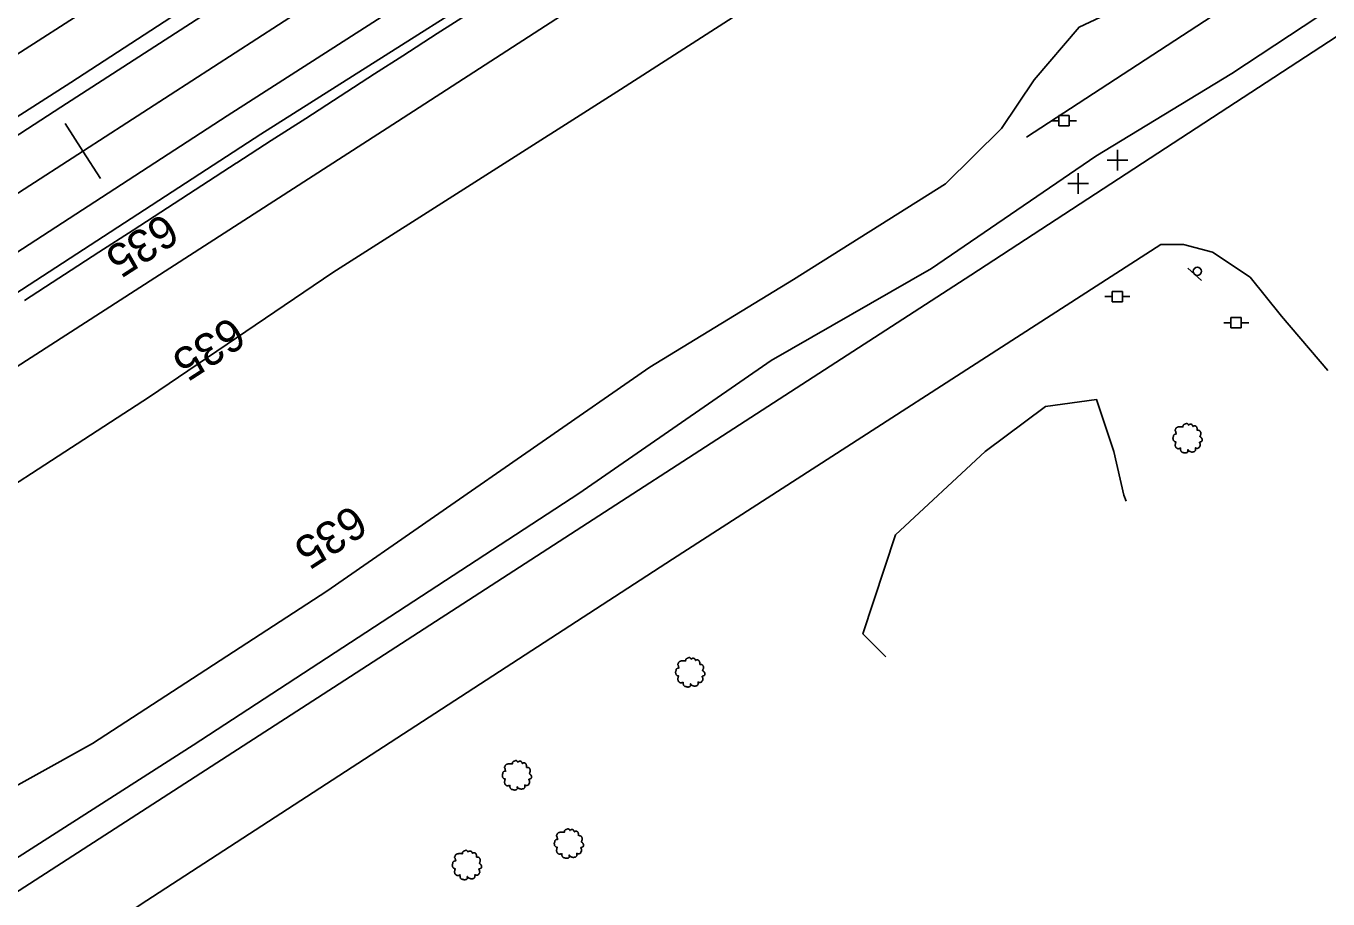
# Model space of a CAD drawing. Extents: x 1901471 to 1963503, y 756461 to 799997.
# Drawn here: x 1918819 to 1919136.8, y 766114.7 to 766327.6 of the extents above; entities that cross this region are included whole.
import ezdxf

# ---------------------------------------------------------------- set-up
doc = ezdxf.new("R2010")
doc.units = 0
for name, color, linetype in [('Default', 7, 'Continuous'), ('RD_DTM_BkLn1', 7, 'Continuous'), ('RD_EX_Bldg', 7, 'Continuous'), ('RD_EX_BldgApp', 7, 'Continuous'), ('RD_EX_Fence_Other', 7, 'Continuous'), ('RD_EX_H2O', 7, 'Continuous'), ('RD_EX_Misc', 7, 'Continuous'), ('RD_EX_Road', 7, 'Continuous'), ('RD_EX_UT', 7, 'Continuous'), ('RD_EX_VEG', 7, 'Continuous'), ('RD_HC_Cl', 7, 'Continuous'), ('RD_HC_Data_Tic', 7, 'Continuous'), ('RD_HC_TX_Sta50', 7, 'Continuous')]:
    doc.layers.add(name, color=color, linetype=linetype)

# ---------------------------------------------------------------- blocks, each defined once
blk = doc.blocks.new('PP')
at = {"layer": 'RD_EX_UT'}
for p, q in [((2.490916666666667, 2.5090833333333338), (-2.5090833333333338, 2.5090833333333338)), ((-2.5090833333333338, 2.5090833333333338), (-2.5090833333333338, -2.490916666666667)), ((2.490916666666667, -2.490916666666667), (2.490916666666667, 2.5090833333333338)), ((-5.940166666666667, -0.053333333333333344), (-2.4710000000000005, -0.053333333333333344)), ((-2.5090833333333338, -2.490916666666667), (2.490916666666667, -2.490916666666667)), ((2.4194166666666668, -0.053333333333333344), (6.0598333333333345, -0.053333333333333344))]:
    blk.add_line(p, q, dxfattribs=at)
blk = doc.blocks.new('T2')
at = {"layer": 'RD_EX_VEG'}
for points in [[(0.05233333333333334, 7.213166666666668), (-0.24750000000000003, 7.238166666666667), (-0.5723333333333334, 7.138166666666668), (-0.8222500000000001, 7.038250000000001), (-1.0471666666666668, 6.963250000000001), (-1.2720833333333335, 6.863250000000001), (-1.5719166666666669, 6.688416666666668), (-1.7968333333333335, 6.488416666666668), (-1.9218333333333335, 6.2385833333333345), (-1.9718333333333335, 6.013666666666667), (-2.0217500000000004, 5.738833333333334), (-2.0217500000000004, 5.563833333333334), (-2.146666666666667, 5.538833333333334), (-2.296666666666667, 5.563833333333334), (-2.5465000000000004, 5.638833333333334), (-2.796416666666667, 5.638833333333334), (-3.0463333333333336, 5.638833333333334), (-3.3961666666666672, 5.613833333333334), (-3.7460000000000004, 5.613833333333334), (-4.020833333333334, 5.563833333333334), (-4.345750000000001, 5.513916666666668), (-4.720583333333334, 5.389000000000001), (-5.0704166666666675, 5.264000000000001), (-5.37025, 5.014083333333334), (-5.620166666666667, 4.539333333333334), (-5.745166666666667, 4.189500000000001), (-5.895083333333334, 3.9395833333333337), (-5.745166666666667, 3.489833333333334), (-5.570166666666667, 3.139916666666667), (-5.545250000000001, 2.9400000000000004), (-5.470250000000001, 2.5152500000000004), (-5.37025, 2.2903333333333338), (-5.245333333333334, 2.0903333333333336), (-5.320250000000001, 2.065416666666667), (-5.695166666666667, 2.015416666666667), (-5.995000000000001, 1.9155000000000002), (-6.419833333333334, 1.6905833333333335), (-6.644750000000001, 1.465666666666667), (-6.744750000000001, 1.1407500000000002), (-6.769666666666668, 0.7909166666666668), (-6.869583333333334, 0.5910833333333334), (-6.944583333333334, 0.3161666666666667), (-6.969583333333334, 0.2411666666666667), (-7.019583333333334, -0.08366666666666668), (-6.9195833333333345, -0.5335000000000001), (-6.894583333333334, -0.8833333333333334), (-6.769666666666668, -1.1082500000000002), (-6.619750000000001, -1.2830833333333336), (-6.444833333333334, -1.5330000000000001), (-6.045000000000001, -1.7579166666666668), (-5.7201666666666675, -1.8579166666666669), (-5.520250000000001, -1.8828333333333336), (-5.695166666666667, -2.382666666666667), (-5.745166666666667, -2.7325000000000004), (-5.870083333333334, -3.132333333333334), (-5.870083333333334, -3.2072500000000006), (-5.920000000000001, -3.682083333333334), (-5.770166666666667, -4.007000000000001), (-5.695166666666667, -4.38175), (-5.520250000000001, -4.606666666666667), (-5.245333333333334, -4.906583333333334), (-4.9205000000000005, -5.131416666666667), (-4.420666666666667, -5.256416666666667), (-4.020833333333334, -5.231416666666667), (-3.4460833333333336, -5.056500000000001), (-3.1962500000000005, -4.9815000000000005), (-3.2212500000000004, -5.156416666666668), (-3.1962500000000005, -5.531333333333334), (-3.1962500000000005, -5.956083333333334), (-3.0463333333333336, -6.280916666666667), (-2.946333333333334, -6.555833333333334), (-2.796416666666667, -6.805750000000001), (-2.4715000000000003, -7.030583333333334), (-2.07175, -7.1055833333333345), (-1.6469166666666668, -7.2555000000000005), (-1.1970833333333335, -7.330500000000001), (-0.6973333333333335, -7.355500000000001), (-0.09758333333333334, -7.205583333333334), (0.17725000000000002, -7.080583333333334), (0.27725000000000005, -6.905666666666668), (0.47716666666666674, -6.530833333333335), (0.4271666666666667, -6.3059166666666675), (0.4521666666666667, -5.706166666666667), (0.5520833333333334, -5.881166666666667), (0.7270833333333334, -6.231000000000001), (1.2268333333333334, -6.530833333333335), (1.626666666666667, -6.705750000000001), (2.101416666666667, -6.8557500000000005), (2.4013333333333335, -6.930666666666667), (2.8760833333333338, -6.8557500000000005), (3.2510000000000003, -6.780750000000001), (3.6257500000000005, -6.655750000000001), (3.9256666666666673, -6.380916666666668), (4.100583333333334, -6.106000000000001), (4.1505833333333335, -5.831166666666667), (4.2255, -5.456333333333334), (4.275500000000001, -5.281416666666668)], [(4.275500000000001, -5.281416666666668), (4.200583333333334, -5.106416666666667), (4.1505833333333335, -4.856583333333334), (4.2255, -4.881583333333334), (4.4004166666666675, -4.931583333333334), (4.675333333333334, -5.056500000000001), (4.900250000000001, -5.131416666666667), (5.225083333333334, -5.106416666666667), (5.500000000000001, -5.006500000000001), (5.949750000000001, -4.731583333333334), (6.224666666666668, -4.256833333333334), (6.499500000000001, -3.8570000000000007), (6.5745000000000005, -3.5321666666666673), (6.524500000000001, -3.3072500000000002), (6.499500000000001, -2.8075000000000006), (6.299583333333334, -2.5575833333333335), (6.249583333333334, -2.432666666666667), (6.1496666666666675, -2.0328333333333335), (6.224666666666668, -1.9828333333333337), (6.499500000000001, -1.9328333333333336), (6.874333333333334, -1.8079166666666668), (7.149250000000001, -1.6830000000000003), (7.374166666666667, -1.5080000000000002), (7.449083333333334, -1.2830833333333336), (7.424166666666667, -0.8833333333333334), (7.4740833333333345, -0.48350000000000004), (7.399166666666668, -0.3335), (7.299166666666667, -0.1836666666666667), (7.224166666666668, 0.016333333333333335), (7.074250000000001, 0.16616666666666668), (6.974333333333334, 0.3161666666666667), (6.874333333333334, 0.41608333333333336), (6.749416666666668, 0.5660833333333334), (6.5745000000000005, 0.6910000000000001), (6.424583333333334, 0.7410000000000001), (6.374583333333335, 0.8909166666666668), (6.524500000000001, 1.0908333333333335), (6.5745000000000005, 1.1907500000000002), (6.599416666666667, 1.4156666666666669), (6.824416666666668, 1.7655000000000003), (6.874333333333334, 2.1653333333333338), (6.824416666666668, 2.590166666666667), (6.774416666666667, 2.8650833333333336), (6.624416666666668, 3.139916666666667), (6.424583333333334, 3.3898333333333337), (6.299583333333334, 3.5647500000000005), (6.124666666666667, 3.689666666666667), (5.799833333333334, 3.814666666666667), (5.549916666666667, 3.864583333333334), (5.200083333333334, 3.864583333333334), (5.000166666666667, 3.9145833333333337), (5.025166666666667, 3.964583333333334), (5.025166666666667, 4.1145000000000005), (5.025166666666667, 4.389416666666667), (4.950166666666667, 4.839166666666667), (4.800250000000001, 5.339), (4.800250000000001, 5.364000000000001), (4.7002500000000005, 5.613833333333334), (4.475416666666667, 5.813750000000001), (4.3005, 5.913666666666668), (4.100583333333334, 6.038666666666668), (3.850666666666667, 6.063666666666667), (3.5508333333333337, 6.063666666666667), (3.2759166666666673, 6.013666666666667), (3.0760000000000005, 5.913666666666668), (2.9010833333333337, 5.788750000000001), (2.8260833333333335, 5.938666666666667), (2.726166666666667, 6.2385833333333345), (2.676166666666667, 6.3885000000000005), (2.52625, 6.563416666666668), (2.301416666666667, 6.7633333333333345), (1.8515000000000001, 6.888250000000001), (1.2268333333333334, 6.813333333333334), (0.9269166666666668, 6.613416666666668), (0.7770000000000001, 6.438500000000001), (0.7270833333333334, 6.563416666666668), (0.5270833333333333, 6.7633333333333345), (0.4271666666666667, 6.938250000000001), (0.25225000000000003, 7.063250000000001), (0.10233333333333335, 7.163166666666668), (0.0023333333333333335, 7.213166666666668)]]:
    blk.add_spline(points, degree=3, dxfattribs=at)
blk = doc.blocks.new('MSP')
at = {"layer": 'RD_EX_Misc'}
for p, q in [((-5.000000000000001, 0), (5.000000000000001, 0)), ((0, -5.000000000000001), (0, 5.000000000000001))]:
    blk.add_line(p, q, dxfattribs=at)
blk = doc.blocks.new('SIGN')
at = {"layer": 'RD_EX_BldgApp'}
blk.add_line((-4.517166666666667, -2.0245), (4.482833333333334, -2.0245), dxfattribs=at)
blk.add_circle((-1.0416666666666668e-05, -2.0833333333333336e-05), 2.0000000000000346, dxfattribs=at)

msp = doc.modelspace()

# ---------------------------------------------------------------- linework, layer by layer
at = {"layer": 'RD_DTM_BkLn1'}
msp.add_lwpolyline([(1918818.6741860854, 766260.6735409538), (1918827.0659467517, 766266.1094022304), (1918828.397824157, 766266.9721414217), (1918836.7890655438, 766272.4067367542), (1918845.1803069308, 766277.8413320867), (1918853.571548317, 766283.2759274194), (1918861.9627897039, 766288.7105227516), (1918870.3540310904, 766294.1451180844), (1918870.4980613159, 766294.2383993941), (1918878.8973518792, 766299.6592481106), (1918887.296642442, 766305.0800968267), (1918895.6959330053, 766310.5009455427), (1918904.0952235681, 766315.9217942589), (1918910.970466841, 766320.3590325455), (1918919.396469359, 766325.7401778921), (1918927.8224718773, 766331.1213232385)], dxfattribs=at)
at = {"layer": 'RD_EX_Fence_Other'}
for points in [[(1918791.4600000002, 766304.4500000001), (1918859.0200000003, 766347.7800000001), (1918926.5900000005, 766391.6000000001), (1918993.5000000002, 766434.6000000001), (1919060.0900000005, 766478.1000000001), (1919129.4500000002, 766521.2600000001), (1919208.4300000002, 766572.9200000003), (1919275.0200000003, 766616.2400000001), (1919288.5600000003, 766625.1400000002), (1919368.7200000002, 766677.07), (1919490.0100000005, 766755.55), (1919597.8000000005, 766824.1500000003), (1919718.6900000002, 766902.2300000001), (1919812.1700000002, 766963.3800000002), (1919906.8700000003, 767023.9200000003), (1919999.9500000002, 767084.8700000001), (1920092.4300000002, 767144.4100000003), (1920185.5200000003, 767204.55), (1920208.6900000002, 767220.3700000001), (1920218.1600000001, 767227.82), (1920227.8300000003, 767235.2700000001)], [(1919063.1600000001, 766300.4600000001), (1919133.7100000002, 766346.5000000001), (1919183.9100000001, 766378.8), (1919244.4700000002, 766418.1200000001), (1919295.0300000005, 766450.5400000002), (1919412.0300000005, 766527.9200000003), (1919566.0200000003, 766626.2100000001), (1919570.3500000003, 766621.8500000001), (1919628.3100000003, 766659.0300000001), (1919686.0200000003, 766696.4700000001)]]:
    msp.add_lwpolyline(points, dxfattribs=at)
at = {"layer": 'RD_EX_H2O'}
for points in [[(1918816.6100000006, 766244.3700000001), (1918909.6700000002, 766304.3400000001), (1918989.7200000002, 766356.1300000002), (1919028.7300000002, 766381.2500000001), (1919091.8600000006, 766423.0300000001), (1919145.6700000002, 766456.3600000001), (1919202.0300000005, 766490.6400000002), (1919246.6200000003, 766519.1900000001), (1919312.6000000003, 766562.2200000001), (1919369.5900000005, 766598.4700000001), (1919421.6500000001, 766631.4800000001), (1919444.0500000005, 766645.3500000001), (1919455.8500000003, 766650.7600000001), (1919472.9200000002, 766659.05), (1919492.7500000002, 766668.6000000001)], [(1918301.9600000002, 765801.1300000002), (1918333.5900000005, 765819.6700000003), (1918387.7900000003, 765852.7100000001), (1918418.0100000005, 765871.8500000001), (1918493.5700000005, 765919.7000000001), (1918521.1700000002, 765935.7200000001), (1918546.7600000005, 765954.6600000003), (1918609.4200000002, 765995.1600000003), (1918681.1500000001, 766038.1700000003), (1918723.2600000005, 766068.3900000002), (1918801.0300000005, 766114.6300000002), (1918859.8600000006, 766152.2100000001), (1918953.9500000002, 766213.56), (1919000.9000000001, 766246.0000000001), (1919039.9800000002, 766268.4600000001), (1919080.0800000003, 766295.8700000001), (1919113.3200000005, 766316.0100000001), (1919169.3300000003, 766352.9900000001), (1919205.6000000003, 766375.7500000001), (1919269.0700000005, 766416.9600000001), (1919297.6800000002, 766435.6900000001), (1919410.6700000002, 766508.2000000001), (1919466.9200000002, 766542.7900000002)]]:
    msp.add_lwpolyline(points, dxfattribs=at)
at = {"layer": 'RD_EX_Road'}
for points in [[(1918753.2700000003, 766259.57), (1918827.5300000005, 766307.8), (1918893.6200000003, 766350.4700000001), (1918968.2000000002, 766398.3700000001), (1919055.0300000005, 766453.9400000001), (1919131.0800000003, 766503.6400000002), (1919173.5100000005, 766530.81), (1919222.3100000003, 766562.4700000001), (1919276.6500000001, 766597.6400000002), (1919300.1500000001, 766612.4900000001), (1919463.4300000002, 766718.4600000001), (1919608.7900000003, 766812.1200000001), (1919699.5500000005, 766870.4600000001), (1919804.64, 766938.5400000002), (1919890.6300000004, 766994.1500000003), (1919967.7400000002, 767044.1400000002), (1920041.1000000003, 767092.2500000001), (1920151.9900000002, 767163.3900000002), (1920248.2100000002, 767225.83), (1920367.9800000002, 767302.7800000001)], [(1918755.5600000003, 766266.2600000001), (1918829.9800000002, 766313.8400000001), (1918904.5600000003, 766362.3900000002), (1918967.2300000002, 766401.8800000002), (1919050.4600000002, 766455.2500000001), (1919150.9900000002, 766520.9400000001), (1919226.5500000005, 766569.32), (1919299.9900000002, 766616.82), (1919437.0100000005, 766705.81), (1919587.6300000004, 766802.9600000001), (1919674.6900000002, 766859.3400000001), (1919814.2600000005, 766949.0300000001), (1919953.0000000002, 767039.5400000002), (1920072.9500000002, 767117.3400000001), (1920217.5000000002, 767209.7900000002), (1920365.3600000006, 767304.4500000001)], [(1920341.3600000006, 767256.7100000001), (1920187.8200000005, 767157.7600000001), (1920049.2900000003, 767068.1900000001), (1919940.1000000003, 766997.3900000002), (1919863.3300000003, 766948.4300000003), (1919779.0500000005, 766894.1800000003), (1919712.5100000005, 766850.1600000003), (1919585.9300000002, 766769.1300000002), (1919449.1000000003, 766680.9200000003), (1919354.9300000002, 766619.6800000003), (1919300.1500000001, 766583.9300000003), (1919230.4700000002, 766539.05), (1919169.2700000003, 766499.4800000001), (1919111.8200000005, 766462.5900000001), (1919042.4600000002, 766417.7900000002), (1918955.9700000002, 766362.06), (1918868.1600000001, 766305.6800000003), (1918774.6500000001, 766245.05)], [(1920342.9800000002, 767247.3800000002), (1920159.1800000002, 767131.7100000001), (1920026.2500000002, 767043.6900000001), (1919811.7800000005, 766905.7700000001), (1919643.4600000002, 766795.9100000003), (1919402.7300000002, 766640.31), (1919299.9900000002, 766574.06), (1919256.4100000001, 766546.07), (1919183.14, 766498.82), (1919092.5600000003, 766440.1500000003), (1919017.8200000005, 766391.9300000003), (1918959.39, 766353.82), (1918876.3200000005, 766301.1900000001), (1918792.9300000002, 766247.0900000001)], [(1918306.6100000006, 765760.82), (1918309.8100000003, 765765.9400000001), (1918297.5300000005, 765780.07), (1918389.3500000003, 765839.0300000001), (1918486.39, 765902.2900000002), (1918618.4300000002, 765988.7300000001), (1918754.7800000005, 766076.4100000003), (1918895.4300000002, 766167.1500000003), (1919049.5900000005, 766266.8), (1919182.5500000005, 766353.55), (1919299.2500000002, 766428.6300000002), (1919473.4900000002, 766541.2300000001), (1919612.2300000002, 766632.0200000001), (1919830.2900000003, 766770.7600000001), (1919972.0800000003, 766862.1100000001), (1920034.2600000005, 766896.5100000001), (1920082.3500000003, 766919.1800000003), (1920134.3100000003, 766939.9100000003), (1920176.0400000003, 766954.55), (1920231.8700000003, 766969.8900000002), (1920265.5900000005, 766976.2500000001), (1920274.0800000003, 766977.8400000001)], [(1919136.7300000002, 766243.56), (1919125.4400000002, 766256.82), (1919117.7600000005, 766266.3400000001), (1919108.5500000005, 766272.4800000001), (1919101.4800000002, 766274.32), (1919095.9600000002, 766274.32), (1918976.8100000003, 766197.55), (1918846.9100000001, 766113.2600000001), (1918801.4600000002, 766082.7000000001), (1918795.6200000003, 766077.4800000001), (1918796.2400000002, 766071.0300000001), (1918808.2100000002, 766044.6200000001), (1918814.3100000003, 766034.8400000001)]]:
    msp.add_lwpolyline(points, dxfattribs=at)
at = {"layer": 'RD_EX_VEG'}
for points in [[(1918788.4700000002, 766197.8500000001), (1918849.1600000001, 766237.1500000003), (1918893.9300000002, 766267.5000000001), (1918964.0800000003, 766312.1500000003), (1919024.5200000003, 766350.9500000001), (1919097.9000000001, 766400.58), (1919201.6300000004, 766463.8800000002), (1919245.9000000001, 766488.0100000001), (1919281.7200000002, 766510.1500000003), (1919299.3800000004, 766521.7100000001), (1919392.8400000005, 766575.6600000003), (1919447.14, 766618.7200000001), (1919489.2600000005, 766649.6100000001)], [(1919144.1700000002, 766386.2700000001), (1919134.4700000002, 766376.57), (1919124.0200000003, 766354.6800000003), (1919100.89, 766339.0100000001), (1919076.0100000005, 766327.32), (1919065.0700000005, 766314.5100000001), (1919057.1100000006, 766302.57), (1919043.4300000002, 766289.1400000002), (1919006.3700000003, 766265.7600000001), (1918971.2900000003, 766244.3700000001), (1918892.4400000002, 766189.7700000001), (1918835.2300000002, 766152.58), (1918791.7000000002, 766128.4500000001)], [(1919028.8600000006, 766173.7700000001), (1919023.2800000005, 766179.3400000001), (1919031.2400000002, 766203.4700000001), (1919053.1300000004, 766223.8700000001), (1919067.8100000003, 766234.81), (1919080.2500000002, 766236.55), (1919084.4700000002, 766223.8700000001), (1919086.9600000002, 766213.1700000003), (1919087.5500000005, 766211.7400000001)]]:
    msp.add_lwpolyline(points, dxfattribs=at)
at = {"layer": 'RD_HC_Cl'}
msp.add_line((1925391.9794752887, 770532.94101177), (1917300.1886650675, 765307.3052403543), dxfattribs=at)
at = {"layer": 'RD_HC_Data_Tic'}
for q in [(1918828.5540965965, 766303.8387600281), (1918837.234137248, 766290.397893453)]:
    msp.add_line((1918832.8941169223, 766297.1183267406), q, dxfattribs=at)

# ---------------------------------------------------------------- block references
at = {"layer": 'Default', "xscale": 0.5039370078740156, "yscale": 0.5039370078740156}
for p in [(1919072.3400000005, 766304.5300000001), (1919085.3300000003, 766261.6200000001), (1919114.3600000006, 766255.2500000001)]:
    msp.add_blockref('PP', p, dxfattribs=at)
at = {"layer": 'RD_EX_Bldg', "xscale": 0.5039370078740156, "yscale": 0.5039370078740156, "rotation": -42.709389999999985}
msp.add_blockref('SIGN', (1919104.9000000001, 766267.7800000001), dxfattribs=at)
at = {"layer": 'RD_EX_Misc', "xscale": 0.5039370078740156, "yscale": 0.5039370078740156}
for p in [(1919085.3700000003, 766294.8700000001), (1919075.8400000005, 766289.2000000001)]:
    msp.add_blockref('MSP', p, dxfattribs=at)
at = {"layer": 'RD_EX_VEG', "xscale": 0.4921259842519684, "yscale": 0.4921259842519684}
for p in [(1919102.3800000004, 766227.1000000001), (1918981.0000000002, 766170.0100000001), (1918938.7100000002, 766144.8900000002), (1918951.4000000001, 766128.2300000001), (1918926.5200000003, 766123.0000000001)]:
    msp.add_blockref('T2', p, dxfattribs=at)

# ---------------------------------------------------------------- texts
at = {"layer": 'RD_HC_TX_Sta50'}
for rotation, p in [(212.8458901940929, (1918852.7901876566, 766282.2395239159)), (212.84637793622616, (1918869.0735681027, 766257.0204635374)), (212.85416067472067, (1918898.791385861, 766211.1112958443))]:
    msp.add_text('635', height=8.000000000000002, rotation=rotation, dxfattribs=at).set_placement(p)

doc.saveas('drawing.dxf')
